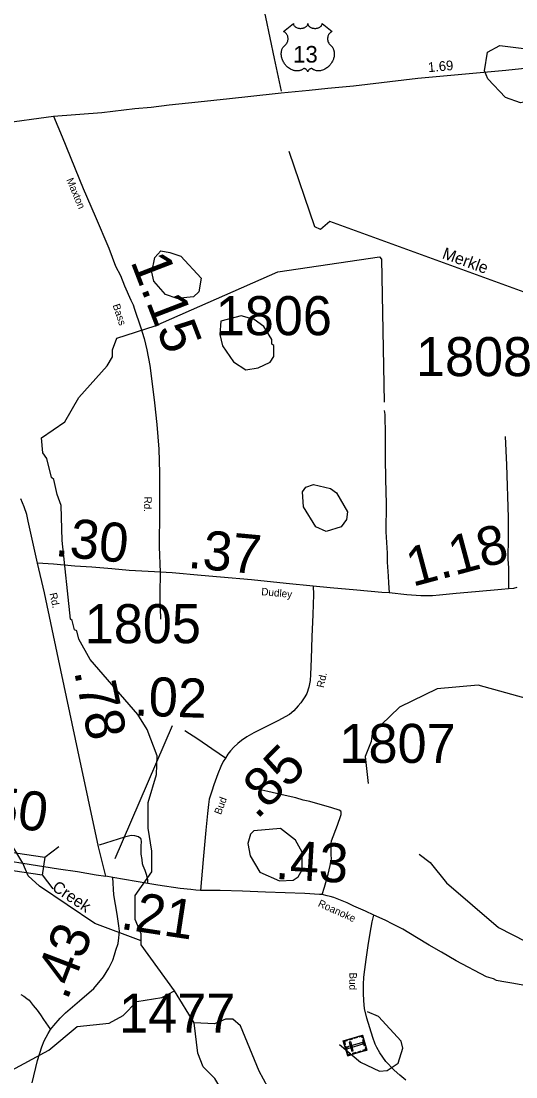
# Model space of a CAD drawing. Extents: x 2093524 to 2270757, y 289120 to 570408.
# Drawn here: x 2160382 to 2166716, y 516355 to 529870 of the extents above; entities that cross this region are included whole.
import ezdxf

# ---------------------------------------------------------------- set-up
doc = ezdxf.new("R2010")
doc.units = 0
for name, color, linetype in [('Exist Cultural Cemetery CELL', 7, 'Continuous'), ('Exist Hydrographic Creek Single Shore', 7, 'Continuous'), ('Exist Hydrographic Creek Single Shore Label', 7, 'Continuous'), ('Exist Hydrographic Misc Water Feature', 7, 'Continuous'), ('Exist Hydrographic Pond Under 1500 Sq Ft', 7, 'Continuous'), ('Exist Hydrographic Swamp Label', 7, 'Continuous'), ('Exist Road Non-System Type 51', 7, 'Continuous'), ('Exist Road Primary US Attributed', 7, 'Continuous'), ('Exist Road Primary US Mileage Hundredths English Label', 7, 'Continuous'), ('Exist Road Primary US Shield CELL', 7, 'Continuous'), ('Exist Road Primary US Shield Number Label', 7, 'Continuous'), ('Exist Road Secondary Mileage Hundredths English Label', 7, 'Continuous'), ('Exist Road Secondary Structure Standard Bridge CELL', 7, 'Continuous'), ('Exist Road Secondary Type 41 Attributed', 7, 'Continuous'), ('Exist Road Secondary Type 51 Attributed', 7, 'Continuous'), ('Exist Road Secondary Type 51 Label', 7, 'Continuous'), ('Exist Road Secondary Type 51 Number Label', 7, 'Continuous')]:
    doc.layers.add(name, color=color, linetype=linetype)

msp = doc.modelspace()

# ---------------------------------------------------------------- linework, layer by layer
at = {"layer": 'Exist Cultural Cemetery CELL'}
for points in [[(2164562, 516625), (2164506, 516817), (2164751, 516888), (2164807, 516697)], [(2164548, 516829), (2164551, 516818), (2164520, 516809), (2164532, 516770), (2164521, 516767), (2164506, 516817)], [(2164621, 516838), (2164580, 516826), (2164576, 516837), (2164618, 516849)], [(2164684, 516857), (2164643, 516845), (2164640, 516856), (2164681, 516868)], [(2164760, 516856), (2164749, 516853), (2164743, 516874), (2164704, 516863), (2164701, 516874), (2164751, 516888)], [(2164779, 516749), (2164756, 516830), (2164766, 516834), (2164790, 516752)], [(2164541, 516697), (2164527, 516746), (2164538, 516749), (2164552, 516700)], [(2164604, 516638), (2164601, 516649), (2164570, 516639), (2164558, 516678), (2164548, 516675), (2164562, 516625)], [(2164560, 516738), (2164565, 516720), (2164760, 516777), (2164754, 516795)], [(2164616, 516684), (2164634, 516689), (2164601, 516802), (2164583, 516797)], [(2164739, 516677), (2164698, 516665), (2164695, 516676), (2164736, 516688)], [(2164797, 516729), (2164786, 516726), (2164792, 516704), (2164754, 516693), (2164757, 516682), (2164807, 516697)], [(2164675, 516658), (2164633, 516646), (2164630, 516657), (2164672, 516669)]]:
    msp.add_lwpolyline(points, close=True, dxfattribs=at)
at = {"layer": 'Exist Hydrographic Creek Single Shore'}
msp.add_line((2162599, 517048), (2162347, 517457), dxfattribs=at)
for points in [[(2166820, 526400), (2164332, 527303), (2164216, 527204), (2164141, 527235), (2163811, 528200)], [(2160404, 519090), (2160178, 519468), (2159877, 519691), (2159701, 519931), (2159591, 520189), (2159468, 521353), (2159358, 521670), (2158786, 522541), (2158752, 522666), (2158517, 522933), (2157890, 523470), (2157496, 523925), (2157369, 524117), (2157326, 524492), (2157200, 524708)], [(2161919, 518095), (2161326, 518317), (2160615, 518794), (2160473, 518928), (2160404, 519090)], [(2162347, 517457), (2161919, 518043), (2161919, 518095)], [(2162416, 512650), (2162290, 512724), (2162289, 512882), (2162538, 513116), (2162662, 513317), (2162743, 513732), (2162892, 513936), (2163006, 514252), (2162973, 515817), (2162937, 516208), (2162861, 516334), (2162710, 516482), (2162643, 516657), (2162599, 517048)]]:
    msp.add_lwpolyline(points, dxfattribs=at)
at = {"layer": 'Exist Hydrographic Misc Water Feature'}
for points in [[(2161919, 518095), (2161918, 518187), (2161842, 518369), (2161840, 518677), (2162055, 518978), (2162054, 519244), (2162010, 519537), (2162008, 519868), (2162115, 520227), (2162122, 520463), (2161995, 520803), (2161877, 520992), (2161265, 521697), (2161122, 521956), (2161096, 522064), (2161063, 522078), (2161037, 522197), (2161012, 522214), (2160907, 523220), (2160896, 523669), (2160845, 523811), (2160802, 524002), (2160769, 524026), (2160709, 524270), (2160659, 524343), (2160641, 524534), (2160940, 524738), (2161121, 525052), (2161485, 525455), (2161551, 525572), (2161551, 525663), (2161608, 525813), (2162099, 525967), (2163670, 526661), (2164968, 526851), (2164993, 526824), (2165028, 524993)], [(2166941, 521173), (2166232, 521367), (2165707, 521322), (2165225, 521086), (2164877, 520752), (2164861, 520650), (2164787, 520458), (2164823, 520110)], [(2165478, 519204), (2165620, 519097), (2165829, 518840), (2166491, 518269), (2167017, 517999)], [(2157043, 516960), (2156899, 517432), (2157422, 517667), (2157556, 517671), (2157639, 517604), (2157715, 517455), (2157824, 517354), (2158166, 517255), (2158300, 517115), (2158478, 516665), (2158612, 516551), (2158846, 516461), (2159038, 516280), (2159180, 516244), (2159663, 516241), (2160046, 516325), (2160735, 516695), (2161100, 517000), (2161508, 517041), (2161690, 517142), (2161864, 517319), (2162181, 517371), (2162347, 517457)], [(2162416, 512650), (2162841, 512543), (2162941, 512577), (2163205, 512962), (2163303, 513429), (2163459, 513787), (2163714, 514231), (2163688, 514514), (2163611, 514896), (2163575, 515378), (2163656, 515721), (2163638, 515997), (2163596, 516119), (2163427, 516428), (2163191, 517010), (2163090, 517094), (2162999, 517093), (2162857, 517033), (2162599, 517048)], [(2164458, 516768), (2164726, 516543), (2164968, 516430), (2165068, 516438), (2165209, 516530), (2165267, 516722), (2165249, 516814), (2164956, 517129), (2164814, 517187)]]:
    msp.add_lwpolyline(points, dxfattribs=at)
at = {"layer": 'Exist Hydrographic Pond Under 1500 Sq Ft'}
for points in [[(2166773, 528825), (2166581, 528892), (2166355, 529132), (2166312, 529232), (2166353, 529474), (2166510, 529559), (2166852, 529516), (2166986, 529418), (2167045, 529328), (2167097, 529029), (2167072, 528944), (2166973, 528867), (2166773, 528825)], [(2162380, 526319), (2162230, 526368), (2162079, 526542), (2162053, 526657), (2162094, 526843), (2162169, 526927), (2162285, 526908), (2162427, 526860), (2162687, 526579), (2162655, 526402), (2162588, 526338), (2162380, 526319)], [(2163260, 525406), (2163418, 525432), (2163568, 525502), (2163617, 525576), (2163616, 525717), (2163591, 525734), (2163591, 525793), (2163490, 525959), (2163365, 526050), (2163198, 526099), (2162940, 526029), (2162924, 525856), (2162958, 525714), (2163101, 525508), (2163260, 525406)], [(2164288, 523338), (2164154, 523397), (2163995, 523653), (2163985, 523846), (2164026, 523905), (2164126, 523939), (2164343, 523888), (2164418, 523831), (2164561, 523589), (2164545, 523491), (2164479, 523397), (2164288, 523338)], [(2163688, 518863), (2163863, 518873), (2163930, 518914), (2163979, 519005), (2163978, 519231), (2163894, 519387), (2163701, 519535), (2163360, 519503), (2163319, 519461), (2163286, 519344), (2163312, 519186), (2163438, 518976), (2163688, 518863)]]:
    msp.add_lwpolyline(points, dxfattribs=at)
at = {"layer": 'Exist Road Non-System Type 51'}
for points in [[(2163442, 530729), (2163434, 530692), (2163421, 530633), (2163409, 530597), (2163408, 530543), (2163408, 530475), (2163411, 530395), (2163439, 530230), (2163508, 529918), (2163622, 529391), (2163710, 528973)], [(2165029, 524886), (2165039, 524833), (2165041, 524569), (2165043, 524273), (2165047, 524005), (2165055, 523691), (2165052, 523333), (2165067, 523059), (2165066, 522943), (2165080, 522766), (2165083, 522681), (2165093, 522551)], [(2166580, 524552), (2166596, 524188), (2166617, 523515), (2166617, 523273), (2166618, 523179), (2166613, 523069), (2166612, 522983), (2166619, 522871), (2166621, 522743), (2166619, 522601)], [(2162162, 522816), (2162163, 522736), (2162159, 522616), (2162158, 522470), (2162161, 522354), (2162168, 522212)], [(2162997, 520436), (2162915, 520490), (2162824, 520553), (2162643, 520677), (2162477, 520786)], [(2164236, 518688), (2164264, 518782), (2164311, 518950), (2164339, 519061), (2164349, 519118), (2164355, 519149), (2164352, 519191), (2164351, 519281), (2164353, 519323), (2164351, 519343), (2164357, 519375), (2164430, 519577), (2164475, 519702), (2164479, 519714), (2164479, 519732), (2164479, 519744), (2164474, 519756), (2164454, 519771), (2164358, 519799), (2164079, 519878), (2163993, 519897), (2163899, 519926), (2163764, 519957), (2163542, 520010), (2163388, 520041)], [(2162002, 518830), (2162005, 518877), (2161990, 518933), (2161969, 518995), (2161943, 519058), (2161935, 519084), (2161930, 519138), (2161918, 519204), (2161918, 519312), (2161922, 519364), (2161922, 519372), (2161920, 519388), (2161918, 519400), (2161910, 519408), (2161885, 519428), (2161839, 519441), (2161789, 519443), (2161707, 519422), (2161382, 519322)]]:
    msp.add_lwpolyline(points, dxfattribs=at)
at = {"layer": 'Exist Road Primary US Attributed'}
for points in [[(2160797, 528652), (2161417, 528700), (2161837, 528750), (2162045, 528770), (2162277, 528797), (2162649, 528838), (2163050, 528880), (2163635, 528941), (2163710, 528950), (2164071, 528987), (2164310, 529010), (2164635, 529043), (2165460, 529140), (2166586, 529241), (2166948, 529280)], [(2158167, 528302), (2158418, 528356), (2158573, 528393), (2158651, 528407), (2158785, 528426), (2158941, 528445), (2159320, 528503), (2159599, 528528), (2159913, 528564), (2160103, 528560), (2160797, 528652)]]:
    msp.add_lwpolyline(points, dxfattribs=at)
at = {"layer": 'Exist Road Primary US Shield CELL'}
msp.add_lwpolyline([(2163867, 529838), (2163868, 529833), (2163869, 529827), (2163870, 529823), (2163873, 529817), (2163878, 529810), (2163885, 529803), (2163892, 529796), (2163898, 529793), (2163906, 529788), (2163916, 529784), (2163927, 529781), (2163939, 529779), (2163951, 529777), (2163963, 529777), (2163976, 529778), (2163991, 529781), (2163998, 529783), (2164005, 529785), (2164012, 529788), (2164020, 529792), (2164026, 529796), (2164031, 529800), (2164038, 529806), (2164043, 529813), (2164046, 529817), (2164048, 529820), (2164050, 529828), (2164051, 529832), (2164052, 529839), (2164052, 529833), (2164053, 529829), (2164054, 529825), (2164055, 529821), (2164058, 529816), (2164061, 529811), (2164067, 529805), (2164070, 529801), (2164073, 529799), (2164082, 529793), (2164092, 529787), (2164097, 529785), (2164103, 529783), (2164109, 529781), (2164116, 529780), (2164123, 529779), (2164129, 529778), (2164136, 529777), (2164142, 529777), (2164149, 529777), (2164155, 529777), (2164162, 529778), (2164169, 529779), (2164175, 529781), (2164183, 529783), (2164190, 529785), (2164196, 529788), (2164204, 529792), (2164211, 529796), (2164215, 529800), (2164221, 529805), (2164226, 529811), (2164229, 529816), (2164231, 529820), (2164234, 529825), (2164235, 529830), (2164235, 529835), (2164236, 529839), (2164364, 529736), (2164361, 529735), (2164354, 529732), (2164349, 529728), (2164340, 529722), (2164336, 529719), (2164332, 529715), (2164329, 529711), (2164326, 529708), (2164322, 529703), (2164318, 529698), (2164315, 529692), (2164313, 529687), (2164309, 529677), (2164307, 529670), (2164306, 529664), (2164304, 529653), (2164304, 529648), (2164304, 529642), (2164304, 529636), (2164305, 529631), (2164306, 529625), (2164307, 529620), (2164308, 529614), (2164310, 529607), (2164313, 529600), (2164319, 529589), (2164327, 529577), (2164332, 529571), (2164337, 529566), (2164345, 529559), (2164350, 529555), (2164355, 529550), (2164363, 529541), (2164366, 529536), (2164369, 529532), (2164372, 529526), (2164375, 529521), (2164378, 529516), (2164382, 529505), (2164386, 529494), (2164387, 529489), (2164389, 529476), (2164390, 529470), (2164391, 529458), (2164391, 529443), (2164390, 529429), (2164388, 529412), (2164385, 529402), (2164382, 529391), (2164379, 529381), (2164373, 529366), (2164368, 529356), (2164361, 529343), (2164356, 529336), (2164351, 529327), (2164344, 529318), (2164336, 529308), (2164327, 529298), (2164319, 529290), (2164309, 529281), (2164303, 529276), (2164294, 529270), (2164282, 529262), (2164271, 529255), (2164261, 529250), (2164252, 529246), (2164241, 529242), (2164222, 529237), (2164215, 529235), (2164207, 529234), (2164199, 529233), (2164191, 529233), (2164181, 529233), (2164171, 529233), (2164162, 529235), (2164152, 529237), (2164142, 529240), (2164133, 529244), (2164123, 529248), (2164107, 529258), (2164103, 529261), (2164100, 529261), (2164094, 529262), (2164088, 529260), (2164082, 529258), (2164079, 529256), (2164074, 529253), (2164070, 529250), (2164066, 529246), (2164063, 529243), (2164061, 529240), (2164056, 529233), (2164054, 529229), (2164053, 529225), (2164051, 529219), (2164049, 529227), (2164047, 529232), (2164044, 529237), (2164041, 529241), (2164037, 529246), (2164033, 529250), (2164028, 529254), (2164023, 529257), (2164019, 529259), (2164015, 529260), (2164010, 529261), (2164006, 529262), (2164003, 529262), (2163999, 529261), (2163993, 529257), (2163988, 529253), (2163982, 529249), (2163975, 529245), (2163969, 529243), (2163963, 529240), (2163956, 529238), (2163948, 529236), (2163940, 529234), (2163933, 529233), (2163925, 529232), (2163918, 529232), (2163911, 529232), (2163904, 529233), (2163896, 529233), (2163887, 529235), (2163879, 529237), (2163870, 529239), (2163861, 529242), (2163852, 529245), (2163840, 529250), (2163832, 529255), (2163819, 529262), (2163804, 529272), (2163793, 529282), (2163785, 529289), (2163772, 529302), (2163765, 529310), (2163754, 529324), (2163747, 529335), (2163742, 529343), (2163735, 529355), (2163731, 529363), (2163727, 529374), (2163723, 529385), (2163720, 529395), (2163718, 529401), (2163715, 529412), (2163714, 529420), (2163713, 529430), (2163712, 529442), (2163712, 529452), (2163712, 529461), (2163713, 529471), (2163715, 529482), (2163717, 529491), (2163718, 529497), (2163721, 529506), (2163725, 529514), (2163729, 529523), (2163733, 529530), (2163738, 529538), (2163743, 529544), (2163750, 529551), (2163757, 529558), (2163763, 529563), (2163770, 529570), (2163774, 529575), (2163779, 529581), (2163783, 529586), (2163786, 529591), (2163789, 529599), (2163792, 529605), (2163795, 529613), (2163796, 529619), (2163798, 529627), (2163799, 529635), (2163799, 529644), (2163799, 529651), (2163798, 529660), (2163796, 529669), (2163794, 529676), (2163791, 529685), (2163788, 529691), (2163783, 529699), (2163778, 529707), (2163772, 529714), (2163766, 529719), (2163761, 529724), (2163756, 529727), (2163749, 529731), (2163743, 529734), (2163739, 529736)], close=True, dxfattribs=at)
at = {"layer": 'Exist Road Secondary Mileage Hundredths English Label'}
msp.add_line((2161587, 519152), (2162318, 520851), dxfattribs=at)
at = {"layer": 'Exist Road Secondary Structure Standard Bridge CELL'}
for p, q in [((2160685, 519167), (2160866, 519302)), ((2160653, 518943), (2160788, 518761))]:
    msp.add_line(p, q, dxfattribs=at)
msp.add_lwpolyline([(2160194, 519238), (2160685, 519168), (2160652, 518938), (2160161, 519009)], close=True, dxfattribs=at)
at = {"layer": 'Exist Road Secondary Type 41 Attributed'}
for points in [[(2164121, 522637), (2164126, 522528), (2164117, 522272), (2164105, 521988), (2164096, 521708), (2164088, 521506), (2164082, 521428), (2164063, 521342), (2164038, 521264), (2164014, 521220), (2163963, 521145), (2163927, 521105), (2163872, 521040), (2163816, 520994), (2163669, 520912), (2163359, 520760), (2163271, 520708), (2163203, 520662), (2163156, 520624), (2163106, 520574), (2163064, 520529), (2163030, 520486), (2162997, 520436), (2162969, 520390), (2162938, 520326), (2162901, 520236), (2162848, 520095), (2162821, 520013), (2162790, 519911), (2162780, 519842), (2162768, 519727), (2162747, 519512), (2162713, 519136), (2162678, 518742)], [(2160377, 517408), (2160417, 517388), (2160455, 517360), (2160483, 517338), (2160537, 517269), (2160586, 517209), (2160628, 517151), (2160668, 517091), (2160758, 516963)]]:
    msp.add_lwpolyline(points, dxfattribs=at)
at = {"layer": 'Exist Road Secondary Type 51 Attributed'}
for points in [[(2160797, 528652), (2160906, 528388), (2161178, 527726), (2161328, 527371), (2161503, 526961), (2161591, 526732), (2161652, 526613), (2161707, 526481), (2161787, 526298), (2161816, 526239), (2161835, 526183), (2161909, 525958), (2161958, 525806), (2161992, 525662), (2162030, 525459), (2162065, 525191), (2162089, 524985), (2162120, 524704), (2162143, 524392), (2162152, 524088), (2162151, 523600), (2162150, 523138), (2162162, 522816)], [(2160593, 522929), (2160470, 523468), (2160453, 523552), (2160421, 523650), (2160379, 523753)], [(2161468, 518922), (2161374, 519301), (2161109, 520537), (2160861, 521702), (2160681, 522550), (2160593, 522929)], [(2162162, 522816), (2162091, 522818), (2161765, 522835), (2161543, 522857), (2161285, 522879), (2161070, 522894), (2160798, 522918), (2160593, 522929)], [(2164121, 522637), (2163776, 522672), (2163330, 522716), (2162936, 522752), (2162685, 522775), (2162315, 522805), (2162162, 522816)], [(2166728, 522618), (2166686, 522606), (2166619, 522601), (2166532, 522592), (2166200, 522565), (2165951, 522542), (2165739, 522522), (2165647, 522513), (2165583, 522513), (2165499, 522514), (2165318, 522526), (2165093, 522551), (2164998, 522557), (2164680, 522584), (2164339, 522614), (2164121, 522637)], [(2158874, 519278), (2158998, 519265), (2159265, 519237), (2159453, 519218), (2159647, 519197), (2159801, 519184), (2159981, 519160), (2160082, 519142), (2160404, 519090)], [(2160404, 519090), (2160860, 519019), (2161105, 518982), (2161341, 518943), (2161468, 518922)], [(2160758, 516963), (2160802, 517014), (2160880, 517108), (2160948, 517174), (2161131, 517329), (2161311, 517487), (2161436, 517634), (2161506, 517748), (2161557, 517850), (2161575, 517916), (2161593, 517978), (2161625, 518062), (2161633, 518133), (2161640, 518218), (2161633, 518288), (2161611, 518437), (2161569, 518685), (2161556, 518907)], [(2161556, 518907), (2161468, 518922)], [(2162678, 518742), (2162618, 518746), (2162554, 518752), (2162416, 518767), (2162132, 518810), (2162002, 518830), (2161556, 518907)], [(2164895, 518425), (2164791, 518474), (2164639, 518542), (2164555, 518581), (2164428, 518633), (2164383, 518651), (2164340, 518663), (2164301, 518671), (2164236, 518688), (2164200, 518690), (2164014, 518701), (2163510, 518720), (2163216, 518734), (2162928, 518739), (2162776, 518739), (2162678, 518742)], [(2165307, 516313), (2165230, 516376), (2165156, 516440), (2165050, 516550), (2164975, 516661), (2164937, 516729), (2164915, 516773), (2164883, 516859), (2164844, 516981), (2164808, 517105), (2164779, 517232), (2164769, 517328), (2164763, 517425), (2164764, 517536), (2164770, 517632), (2164781, 517731), (2164799, 517859), (2164825, 518035), (2164850, 518195), (2164876, 518341), (2164895, 518425)], [(2166804, 517528), (2166690, 517550), (2166536, 517576), (2166467, 517590), (2166429, 517611), (2166341, 517635), (2165950, 517839), (2165762, 517951), (2165604, 518042), (2165443, 518138), (2165267, 518247), (2165139, 518311), (2165042, 518359), (2164895, 518425)], [(2160521, 516279), (2160592, 516565), (2160647, 516739), (2160675, 516817), (2160729, 516912), (2160758, 516963)]]:
    msp.add_lwpolyline(points, dxfattribs=at)

# ---------------------------------------------------------------- texts
at = {"layer": 'Exist Hydrographic Creek Single Shore Label'}
msp.add_text('Creek', height=150, rotation=326.1586, dxfattribs=at).set_placement((2160766, 518752))
at = {"layer": 'Exist Hydrographic Swamp Label'}
msp.add_text('Merkle', height=150, rotation=340.0534, dxfattribs=at).set_placement((2165762, 526837))
at = {"layer": 'Exist Road Primary US Mileage Hundredths English Label'}
msp.add_text('1.69', height=125, rotation=5.1398, dxfattribs=at).set_placement((2165595, 529215))
at = {"layer": 'Exist Road Primary US Shield Number Label'}
msp.add_text('13', height=212.5, dxfattribs=at).set_placement((2163863, 529339))
at = {"layer": 'Exist Road Secondary Mileage Hundredths English Label'}
for s, rotation, p in [('1.15', 291.0609, (2161778, 526794)), ('.30', 354.3845, (2160805, 523024)), ('.37', 354.7619, (2162506, 522872)), ('1.18', 14.9938, (2165393, 522627)), ('.78', 282.0085, (2161057, 521545)), ('.02', 358.1191, (2161823, 520980)), ('.85', 45.3662, (2163402, 519639)), ('.50', 352.2105, (2159766, 519613)), ('.43', 356.6302, (2163627, 518890)), ('.21', 351.3657, (2161640, 518251)), ('.43', 69.0132, (2160971, 517324))]:
    msp.add_text(s, height=500, rotation=rotation, dxfattribs=at).set_placement(p)
at = {"layer": 'Exist Road Secondary Type 51 Label'}
for s, rotation, p in [('Maxton', 292.8794, (2160959, 527839)), ('Bass', 288.2349, (2161552, 526233)), ('Rd.', 268.3399, (2161959, 523785)), ('Rd.', 282.0328, (2160745, 522542)), ('Dudley', 354.7618, (2163453, 522522)), ('Rd.', 77.4952, (2164255, 521330)), ('Bud', 69.4209, (2162939, 519704)), ('Roanoke', 335.6646, (2164174, 518542)), ('Bud', 269.3231, (2164585, 517692))]:
    msp.add_text(s, height=95, rotation=rotation, dxfattribs=at).set_placement(p)
at = {"layer": 'Exist Road Secondary Type 51 Number Label'}
for s, p in [('1806', (2162873, 525849)), ('1808', (2165436, 525325)), ('1805', (2161196, 521906)), ('1807', (2164457, 520374)), ('1477', (2161636, 516922))]:
    msp.add_text(s, height=500, dxfattribs=at).set_placement(p)

doc.saveas('drawing.dxf')
